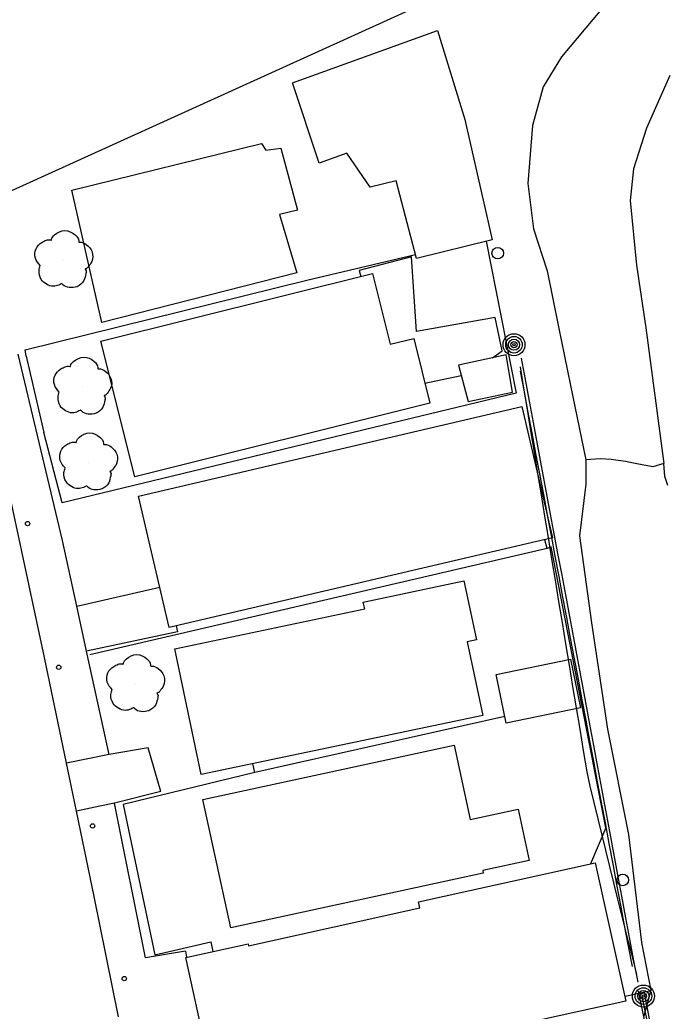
# Model space of a CAD drawing. Extents: x 368532 to 392481, y 10654822 to 10676899.
# Drawn here: x 388889.7 to 389001.5, y 10658834.2 to 10659005.7 of the extents above; entities that cross this region are included whole.
import ezdxf

# ---------------------------------------------------------------- set-up
doc = ezdxf.new("R2010")
doc.units = 0
for name, color, linetype in [('p_Catenary', 7, 'Continuous'), ('p_dtm sidewalk', 7, 'Continuous'), ('p_dtm slab', 7, 'Continuous'), ('p_road - paved curb', 7, 'Continuous'), ('p_road dirt road', 7, 'Continuous'), ('p_road general road feature', 7, 'Continuous'), ('p_structure building', 7, 'Continuous'), ('p_structure fence', 7, 'Continuous'), ('p_structure unidentified', 7, 'Continuous'), ('p_structure wall', 7, 'Continuous'), ('p_utility general pole', 7, 'Continuous'), ('p_utility guy anchor', 7, 'Continuous'), ('p_veg tree', 7, 'Continuous')]:
    doc.layers.add(name, color=color, linetype=linetype)

msp = doc.modelspace()

# ---------------------------------------------------------------- linework, layer by layer
at = {"layer": 'p_Catenary'}
for points in [[(388996.62, 10658839.19), (388995.92, 10658842.92), (388995.23, 10658846.64), (388994.53, 10658850.37), (388993.84, 10658854.09), (388993.14, 10658857.81), (388992.45, 10658861.54), (388991.75, 10658865.26), (388991.06, 10658868.99), (388990.36, 10658872.71), (388989.67, 10658876.44), (388988.97, 10658880.16), (388988.28, 10658883.88), (388987.59, 10658887.61), (388986.89, 10658891.33), (388986.2, 10658895.06), (388985.5, 10658898.78), (388984.81, 10658902.5), (388984.11, 10658906.23), (388983.42, 10658909.95), (388982.72, 10658913.68), (388982.03, 10658917.4), (388981.33, 10658921.13), (388980.64, 10658924.85), (388979.94, 10658928.57), (388979.25, 10658932.3), (388978.55, 10658936.02), (388977.86, 10658939.75), (388977.17, 10658943.47), (388976.47, 10658947.2)], [(388987.8, 10658875.59), (388987.19, 10658879.28), (388986.59, 10658882.97), (388985.98, 10658886.66), (388985.37, 10658890.35), (388984.77, 10658894.04), (388984.16, 10658897.73), (388983.56, 10658901.42), (388982.95, 10658905.1), (388982.34, 10658908.79), (388981.74, 10658912.48), (388981.13, 10658916.17), (388980.53, 10658919.86), (388979.92, 10658923.55), (388979.31, 10658927.24), (388978.71, 10658930.93), (388978.1, 10658934.62), (388977.5, 10658938.3), (388976.89, 10658941.99), (388976.28, 10658945.68)], [(388995.64, 10658841.91), (388994.97, 10658845.46), (388994.3, 10658849.01), (388993.64, 10658852.56), (388992.97, 10658856.12), (388992.3, 10658859.67), (388991.64, 10658863.22), (388990.97, 10658866.77), (388990.3, 10658870.32), (388989.64, 10658873.87), (388988.97, 10658877.43), (388988.3, 10658880.98), (388987.64, 10658884.53), (388986.97, 10658888.08), (388986.3, 10658891.63), (388985.64, 10658895.18), (388984.97, 10658898.73), (388984.3, 10658902.29), (388983.64, 10658905.84), (388982.97, 10658909.39), (388982.31, 10658912.94), (388981.64, 10658916.49), (388980.97, 10658920.04), (388980.31, 10658923.6), (388979.64, 10658927.15), (388978.97, 10658930.7), (388978.31, 10658934.25), (388977.64, 10658937.8), (388976.97, 10658941.35), (388976.31, 10658944.91)], [(388996.41, 10658840.63), (388995.94, 10658842.47), (388995.47, 10658844.32), (388994.99, 10658846.17), (388994.52, 10658848.02), (388994.04, 10658849.86), (388993.57, 10658851.71), (388993.1, 10658853.56), (388988.35, 10658873.11), (388987.8, 10658875.59)], [(389014.83, 10658750.98), (389013.29, 10658758.35), (389012.37, 10658762.76), (389011.45, 10658767.16), (389010.53, 10658771.57), (389009.61, 10658775.98), (389008.69, 10658780.38), (389007.77, 10658784.79), (389006.85, 10658789.2), (389005.93, 10658793.61), (389005.01, 10658798.01), (389004.09, 10658802.42), (389003.17, 10658806.83), (389002.25, 10658811.23), (389001.33, 10658815.64), (389000.41, 10658820.05), (388999.49, 10658824.45), (388998.56, 10658828.86), (388997.64, 10658833.27), (388996.72, 10658837.67)], [(389014.68, 10658751.13), (389013.8, 10658755.63), (389012.91, 10658760.14), (389012.02, 10658764.65), (389011.14, 10658769.15), (389010.25, 10658773.66), (389009.36, 10658778.17), (389008.48, 10658782.67), (389007.59, 10658787.18), (389006.7, 10658791.69), (389005.81, 10658796.2), (389004.93, 10658800.7), (389004.04, 10658805.21), (389003.15, 10658809.72), (389002.27, 10658814.22), (389001.38, 10658818.73), (389000.49, 10658823.24), (388999.61, 10658827.74), (388998.72, 10658832.25), (388997.77, 10658837.06)], [(389014.76, 10658751.58), (389013.85, 10658756.07), (389012.93, 10658760.55), (389012.01, 10658765.03), (389011.1, 10658769.52), (389010.18, 10658774), (389009.26, 10658778.48), (389008.35, 10658782.97), (389007.43, 10658787.45), (389006.51, 10658791.93), (389005.6, 10658796.42), (389004.68, 10658800.9), (389003.76, 10658805.38), (389002.84, 10658809.87), (389001.93, 10658814.35), (389001.01, 10658818.83), (389000.09, 10658823.32), (388999.18, 10658827.8), (388998.26, 10658832.29), (388997.34, 10658836.77)]]:
    msp.add_lwpolyline(points, dxfattribs=at)
at = {"layer": 'p_dtm sidewalk'}
for p, q in [((388897.09, 10658915.61), (388889.42, 10658947.86)), ((388899.56, 10658904.25), (388897.09, 10658915.61)), ((388901.18, 10658896.77), (388899.56, 10658904.25)), ((388901.24, 10658896.47), (388901.18, 10658896.77)), ((388905.15, 10658878.58), (388901.24, 10658896.47)), ((388911.46, 10658843.4), (388906.07, 10658870.18)), ((388918.33, 10658844.6), (388911.46, 10658843.4)), ((388918.33, 10658844.6), (388918.52, 10658843.52)), ((388994.38, 10658836.79), (388998.83, 10658837.78))]:
    msp.add_line(p, q, dxfattribs=at)
at = {"layer": 'p_dtm slab'}
for p, q in [((388957.43, 10658964.71), (388948.42, 10658962.35)), ((388958.29, 10658951.8), (388957.43, 10658964.71)), ((388948.42, 10658962.35), (388948.69, 10658961.33)), ((388971.91, 10658954.19), (388958.29, 10658951.8)), ((388973.11, 10658948.47), (388971.91, 10658954.19)), ((388971.47, 10658947.23), (388973.11, 10658948.47)), ((388959.76, 10658942.86), (388966.06, 10658944.16))]:
    msp.add_line(p, q, dxfattribs=at)
at = {"layer": 'p_road - paved curb'}
for p, q in [((388893.98, 10658895.38), (388885.5, 10658934.94)), ((388990.09, 10658929.76), (388987.61, 10658929.57)), ((388991.95, 10658929.63), (388990.09, 10658929.76)), ((388987.61, 10658929.57), (388987.62, 10658925.39)), ((388994.43, 10658929.31), (388991.95, 10658929.63)), ((388996.41, 10658928.88), (388994.43, 10658929.31)), ((388999.19, 10658928.35), (388996.41, 10658928.88)), ((389001.08, 10658928.93), (388999.19, 10658928.35)), ((389001.24, 10658926.73), (389001.08, 10658928.93)), ((389001.79, 10658925.16), (389001.24, 10658926.73)), ((388987.62, 10658925.39), (388986.51, 10658916.45)), ((388986.51, 10658916.45), (388988.57, 10658901.39)), ((388988.57, 10658901.39), (388991.32, 10658882.97)), ((388897.77, 10658877.08), (388893.98, 10658895.38)), ((388991.32, 10658882.97), (388994.97, 10658864.76)), ((388899.49, 10658868.79), (388897.77, 10658877.08)), ((388902.56, 10658854.01), (388899.49, 10658868.79)), ((388994.97, 10658864.76), (388997.25, 10658846.06)), ((388906.75, 10658833.24), (388902.56, 10658854.01)), ((388997.25, 10658846.06), (388998.83, 10658837.78)), ((388998.83, 10658837.78), (388998.32, 10658835.95)), ((388998.32, 10658835.95), (388997.61, 10658833.31))]:
    msp.add_line(p, q, dxfattribs=at)
at = {"layer": 'p_road dirt road'}
for p, q in [((388990.31, 10659007.56), (388983.38, 10658999.33)), ((388983.38, 10658999.33), (388980.23, 10658994.14)), ((389002.12, 10658996.1), (388998.06, 10658986.99)), ((388980.23, 10658994.14), (388978.36, 10658987.46)), ((388978.36, 10658987.46), (388977.56, 10658977.39)), ((388998.06, 10658986.99), (388995.86, 10658979.95)), ((388995.86, 10658979.95), (388995.28, 10658974.45)), ((388977.56, 10658977.39), (388978.53, 10658969.58)), ((388995.28, 10658974.45), (388996.36, 10658963.27)), ((388978.53, 10658969.58), (388980.91, 10658962.31)), ((388980.91, 10658962.31), (388982.84, 10658952.61)), ((388996.36, 10658963.27), (388997.99, 10658952.42)), ((388982.84, 10658952.61), (388984.92, 10658942.45)), ((388997.99, 10658952.42), (389001.08, 10658928.93)), ((388984.92, 10658942.45), (388987.61, 10658929.57))]:
    msp.add_line(p, q, dxfattribs=at)
at = {"layer": 'p_road general road feature'}
for p, q in [((388899.56, 10658904.25), (388913.92, 10658907.56)), ((388916.74, 10658900.84), (388916.95, 10658899.83)), ((388916.95, 10658899.83), (388901.24, 10658896.47)), ((388905.15, 10658878.58), (388897.77, 10658877.08)), ((388911.93, 10658879.75), (388905.15, 10658878.58)), ((388914.08, 10658872.21), (388911.93, 10658879.75)), ((388914.08, 10658872.21), (388906.07, 10658870.18)), ((388903.52, 10658869.67), (388899.49, 10658868.79)), ((388906.07, 10658870.18), (388903.52, 10658869.67))]:
    msp.add_line(p, q, dxfattribs=at)
at = {"layer": 'p_structure building'}
for points in [[(388936.84, 10658994.8), (388961.94, 10659003.87), (388966.65, 10658988.5), (388971.39, 10658967.67), (388958.3, 10658964.42), (388954.77, 10658977.86), (388950.31, 10658976.74), (388946.25, 10658982.66), (388941.49, 10658980.92)], [(388937.62, 10658961.97), (388903.9, 10658953.33), (388898.69, 10658976.26), (388931.51, 10658984.32), (388932.25, 10658983.16), (388934.84, 10658983.53), (388937.73, 10658972.78), (388934.61, 10658972.03)], [(388960.64, 10658939.37), (388909.6, 10658926.62), (388903.73, 10658950.1), (388950.7, 10658961.84), (388953.76, 10658949.58), (388957.83, 10658950.59)], [(388973.81, 10658947.73), (388965.58, 10658945.99), (388967.23, 10658939.71), (388974.91, 10658941.27)], [(388981.85, 10658916.07), (388915.56, 10658900.56), (388910.24, 10658923.31), (388976.53, 10658938.82)], [(388969.76, 10658885.36), (388921.07, 10658875.15), (388916.51, 10658896.9), (388949.36, 10658903.79), (388949.11, 10658904.99), (388966.52, 10658908.64), (388968.66, 10658898.43), (388967.08, 10658898.1)], [(388986.69, 10658886.69), (388973.79, 10658884.04), (388972.06, 10658892.45), (388984.96, 10658895.1)], [(388921.36, 10658870.83), (388964.81, 10658880.24), (388967.59, 10658867.37), (388975.88, 10658869.17), (388977.81, 10658860.26), (388969.76, 10658858.52), (388969.86, 10658858.06), (388926.18, 10658848.6)], [(388994.49, 10658835.92), (388923.5, 10658820.28), (388918.39, 10658843.49), (388929.19, 10658845.87), (388929.26, 10658845.53), (388958.87, 10658852.06), (388958.64, 10658853.13), (388989.21, 10658859.87)]]:
    msp.add_lwpolyline(points, close=True, dxfattribs=at)
at = {"layer": 'p_structure fence'}
for p, q in [((389057.95, 10659053.26), (388868.94, 10658967.34)), ((388890.61, 10658948.61), (388939.32, 10658960.7)), ((388890.82, 10658947.53), (388890.61, 10658948.61)), ((388897.05, 10658922.13), (388893.83, 10658934.33)), ((388944.04, 10658933.49), (388897.05, 10658922.13)), ((388980.88, 10658914.26), (388901.81, 10658895.88)), ((388980.88, 10658914.26), (388980.49, 10658915.75)), ((388981.58, 10658914.52), (388980.88, 10658914.26)), ((388991.06, 10658865.94), (388981.58, 10658914.52)), ((388973.56, 10658885.2), (388930.34, 10658875.47)), ((388930.34, 10658875.47), (388930.02, 10658877.02)), ((388930.34, 10658875.47), (388907.57, 10658869.96)), ((388907.57, 10658869.96), (388913.03, 10658843.97)), ((388991.06, 10658865.94), (388988.41, 10658859.69)), ((388913.03, 10658843.97), (388922.72, 10658846.18)), ((388922.72, 10658846.18), (388923.09, 10658844.53))]:
    msp.add_line(p, q, dxfattribs=at)
at = {"layer": 'p_structure unidentified'}
for centre in [(388891.06, 10658918.55), (388896.43, 10658893.71), (388902.3, 10658866.24), (388907.77, 10658839.84)]:
    msp.add_circle(centre, 0.375, dxfattribs=at)
at = {"layer": 'p_structure wall'}
for p, q in [((388970.37, 10658967.41), (388975.56, 10658941.15)), ((388939.32, 10658960.7), (388958.12, 10658965.13)), ((388890.82, 10658947.53), (388893.83, 10658934.33)), ((388975.56, 10658941.15), (388944.04, 10658933.49))]:
    msp.add_line(p, q, dxfattribs=at)
at = {"layer": 'p_utility general pole'}
for centre, radius in [((388975.17, 10658949.51), 1.9), ((388975.17, 10658949.51), 1.44), ((388975.17, 10658949.51), 0.973), ((388975.17, 10658949.51), 0.539), ((388975.17, 10658949.51), 0.192), ((388997.55, 10658836.81), 1.9), ((388997.55, 10658836.81), 1.44), ((388997.55, 10658836.81), 0.973), ((388997.55, 10658836.81), 0.539), ((388997.55, 10658836.81), 0.192)]:
    msp.add_circle(centre, radius, dxfattribs=at)
at = {"layer": 'p_utility guy anchor'}
for centre in [(388972.36, 10658965.34), (388993.99, 10658856.9)]:
    msp.add_circle(centre, 1, dxfattribs=at)
at = {"layer": 'p_veg tree'}
for p, q in [((388897.31, 10658964.11), (388897.31, 10658964.11)), ((388900.59, 10658942.21), (388900.59, 10658942.21)), ((388901.6, 10658929.11), (388901.6, 10658929.11)), ((388909.74, 10658890.75), (388909.74, 10658890.75))]:
    msp.add_line(p, q, dxfattribs=at)
for points in [[(388893.25, 10658963.19), (388892.4, 10658964.49), (388892.51, 10658966.1), (388893.52, 10658967.22), (388894.29, 10658967.59), (388894.99, 10658967.63), (388895.14, 10658967.61), (388895.18, 10658967.71), (388895.71, 10658968.51), (388897.49, 10658969.26), (388899.26, 10658968.53), (388899.9, 10658967.39), (388899.94, 10658967.25), (388900.06, 10658967.24), (388901.2, 10658966.83), (388902.19, 10658965.55), (388902.13, 10658963.88), (388901.52, 10658962.98), (388901.09, 10658962.63), (388900.99, 10658962.58), (388901.05, 10658962.5), (388901.13, 10658961.83), (388900.78, 10658960.6), (388899.6, 10658959.55), (388898.22, 10658959.41), (388897.17, 10658959.86), (388896.98, 10658960.04), (388896.91, 10658960.06), (388896.86, 10658960.03), (388896.45, 10658959.83), (388895.5, 10658959.61), (388894.34, 10658959.97), (388893.4, 10658960.81), (388893.04, 10658962.37), (388893.24, 10658963.21)], [(388896.53, 10658941.29), (388895.68, 10658942.6), (388895.79, 10658944.21), (388896.8, 10658945.32), (388897.57, 10658945.69), (388898.27, 10658945.74), (388898.42, 10658945.71), (388898.46, 10658945.81), (388899, 10658946.61), (388900.77, 10658947.36), (388902.54, 10658946.63), (388903.18, 10658945.5), (388903.22, 10658945.35), (388903.34, 10658945.34), (388904.49, 10658944.93), (388905.47, 10658943.66), (388905.41, 10658941.99), (388904.8, 10658941.08), (388904.38, 10658940.73), (388904.27, 10658940.69), (388904.33, 10658940.6), (388904.41, 10658939.93), (388904.06, 10658938.7), (388902.88, 10658937.66), (388901.5, 10658937.51), (388900.46, 10658937.97), (388900.26, 10658938.15), (388900.2, 10658938.16), (388900.14, 10658938.14), (388899.73, 10658937.94), (388898.78, 10658937.71), (388897.62, 10658938.07), (388896.69, 10658938.92), (388896.32, 10658940.48), (388896.52, 10658941.31)], [(388897.54, 10658928.19), (388896.69, 10658929.49), (388896.8, 10658931.1), (388897.81, 10658932.22), (388898.58, 10658932.59), (388899.28, 10658932.63), (388899.43, 10658932.61), (388899.48, 10658932.71), (388900.01, 10658933.51), (388901.79, 10658934.26), (388903.55, 10658933.53), (388904.19, 10658932.39), (388904.23, 10658932.25), (388904.35, 10658932.24), (388905.5, 10658931.83), (388906.49, 10658930.55), (388906.42, 10658928.88), (388905.81, 10658927.98), (388905.39, 10658927.63), (388905.29, 10658927.58), (388905.35, 10658927.5), (388905.42, 10658926.83), (388905.07, 10658925.6), (388903.9, 10658924.56), (388902.51, 10658924.41), (388901.47, 10658924.86), (388901.28, 10658925.04), (388901.21, 10658925.06), (388901.15, 10658925.03), (388900.74, 10658924.83), (388899.79, 10658924.61), (388898.64, 10658924.97), (388897.7, 10658925.82), (388897.33, 10658927.37), (388897.54, 10658928.21)], [(388905.68, 10658889.82), (388904.83, 10658891.13), (388904.94, 10658892.74), (388905.95, 10658893.85), (388906.72, 10658894.22), (388907.42, 10658894.27), (388907.57, 10658894.24), (388907.61, 10658894.34), (388908.15, 10658895.14), (388909.92, 10658895.9), (388911.69, 10658895.16), (388912.33, 10658894.03), (388912.37, 10658893.89), (388912.49, 10658893.88), (388913.64, 10658893.47), (388914.62, 10658892.19), (388914.56, 10658890.52), (388913.95, 10658889.61), (388913.53, 10658889.26), (388913.42, 10658889.22), (388913.48, 10658889.13), (388913.56, 10658888.46), (388913.21, 10658887.23), (388912.03, 10658886.19), (388910.65, 10658886.04), (388909.61, 10658886.5), (388909.41, 10658886.68), (388909.35, 10658886.69), (388909.29, 10658886.67), (388908.88, 10658886.47), (388907.93, 10658886.24), (388906.77, 10658886.61), (388905.84, 10658887.45), (388905.47, 10658889.01), (388905.67, 10658889.84)]]:
    msp.add_spline(points, degree=3, dxfattribs=at)

doc.saveas('drawing.dxf')
